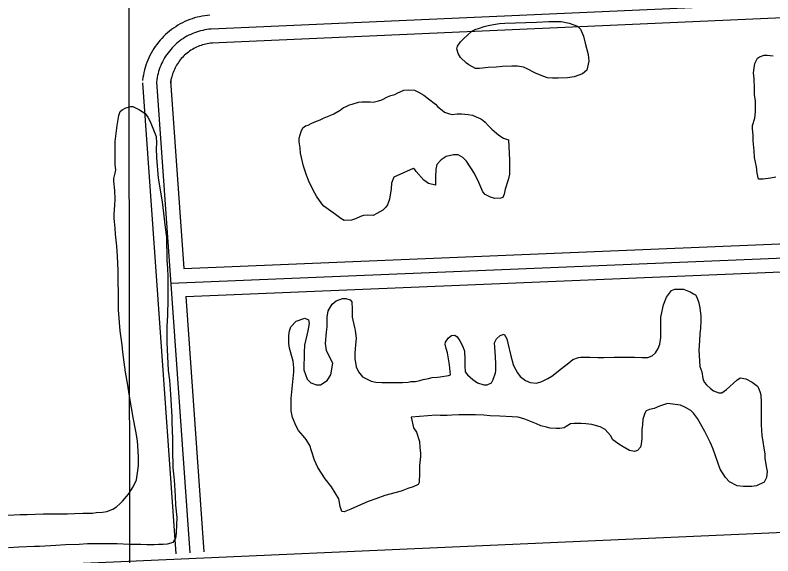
# Model space of a CAD drawing. Extents: x 3313442 to 3351311, y 721974 to 747360.
# Drawn here: x 3333194 to 3334005, y 732648 to 733227 of the extents above; entities that cross this region are included whole.
import ezdxf

# ---------------------------------------------------------------- set-up
doc = ezdxf.new("R2010")
doc.units = 0
for name, color, linetype in [('V-GRID-MAJR', 7, 'Continuous'), ('V-ROAD-CNTR', 7, 'Continuous'), ('V-SITE-VEGE', 7, 'Continuous')]:
    doc.layers.add(name, color=color, linetype=linetype)

msp = doc.modelspace()

# ---------------------------------------------------------------- linework, layer by layer
at = {"layer": 'V-GRID-MAJR'}
msp.add_spline([(3333324.14, 727373.91), (3333315.33, 733432.2), (3333306.52, 739493.96), (3333297.7, 745555.74), (3333297.69, 745559.18)], degree=3, dxfattribs=at)
at = {"layer": 'V-ROAD-CNTR'}
for points in [[(3334859.63, 733276.93), (3333403.37, 733212.09)], [(3334860.3, 733261.95), (3333404.04, 733197.11)], [(3333401.96, 733227.03), (3333399.45, 733226.79), (3333396.69, 733226.43), (3333393.94, 733225.97), (3333391.21, 733225.42), (3333388.5, 733224.76), (3333385.82, 733224.02), (3333383.16, 733223.17), (3333380.54, 733222.24), (3333377.95, 733221.21), (3333375.4, 733220.09), (3333372.89, 733218.88), (3333370.43, 733217.58), (3333368.01, 733216.19), (3333365.64, 733214.72), (3333363.32, 733213.17), (3333361.07, 733211.54), (3333358.87, 733209.82), (3333356.74, 733208.03), (3333354.66, 733206.17), (3333352.66, 733204.23), (3333350.73, 733202.22), (3333348.87, 733200.15), (3333347.09, 733198.01), (3333345.38, 733195.81), (3333343.75, 733193.55), (3333342.2, 733191.23), (3333340.74, 733188.86), (3333339.36, 733186.44), (3333338.06, 733183.97), (3333336.86, 733181.46), (3333335.74, 733178.91), (3333334.72, 733176.32), (3333333.79, 733173.69), (3333332.95, 733171.03), (3333332.21, 733168.35), (3333331.57, 733165.64), (3333331.02, 733162.9), (3333330.56, 733160.16), (3333330.22, 733157.5), (3333330.19, 733157.21)], [(3333403.37, 733212.09), (3333401.13, 733211.88), (3333398.89, 733211.59), (3333396.67, 733211.22), (3333394.46, 733210.77), (3333392.27, 733210.24), (3333390.1, 733209.64), (3333387.95, 733208.96), (3333385.83, 733208.2), (3333383.74, 733207.37), (3333381.67, 733206.46), (3333379.64, 733205.48), (3333377.65, 733204.43), (3333375.69, 733203.31), (3333373.78, 733202.12), (3333371.91, 733200.86), (3333370.08, 733199.54), (3333368.31, 733198.16), (3333366.58, 733196.71), (3333364.9, 733195.2), (3333363.28, 733193.63), (3333361.72, 733192.01), (3333360.22, 733190.33), (3333358.77, 733188.6), (3333357.39, 733186.82), (3333356.07, 733184.99), (3333354.82, 733183.12), (3333353.64, 733181.2), (3333352.52, 733179.25), (3333351.47, 733177.25), (3333350.5, 733175.22), (3333349.6, 733173.15), (3333348.77, 733171.06), (3333348.02, 733168.93), (3333347.34, 733166.78), (3333346.74, 733164.61), (3333346.22, 733162.42), (3333345.77, 733160.21), (3333345.41, 733157.98), (3333345.12, 733155.75), (3333345.11, 733155.62)], [(3333404.78, 733197.16), (3333402.81, 733196.97), (3333401.1, 733196.75), (3333399.4, 733196.47), (3333397.72, 733196.12), (3333396.04, 733195.72), (3333394.38, 733195.26), (3333392.74, 733194.74), (3333391.12, 733194.16), (3333389.53, 733193.53), (3333387.95, 733192.83), (3333386.4, 733192.08), (3333384.87, 733191.28), (3333383.38, 733190.43), (3333381.92, 733189.52), (3333380.49, 733188.56), (3333379.1, 733187.55), (3333377.74, 733186.49), (3333376.42, 733185.39), (3333375.14, 733184.24), (3333373.9, 733183.04), (3333372.71, 733181.8), (3333371.56, 733180.52), (3333370.46, 733179.19), (3333369.4, 733177.83), (3333368.4, 733176.44), (3333367.44, 733175.01), (3333366.54, 733173.55), (3333365.68, 733172.05), (3333364.89, 733170.52), (3333364.14, 733168.97), (3333363.45, 733167.39), (3333362.82, 733165.8), (3333362.25, 733164.17), (3333361.73, 733162.53), (3333361.27, 733160.87), (3333360.87, 733159.2), (3333360.53, 733157.51), (3333360.25, 733155.81), (3333360.02, 733154), (3333360.02, 733154.02)], [(3333330.14, 733154.57), (3333365.59, 732650.54)], [(3333345.11, 733155.62), (3333380.55, 732651.6)], [(3333360.07, 733156.67), (3333374.2, 732955.69)], [(3333374.2, 732955.69), (3334882.06, 733018.15)], [(3333360.26, 732940.1), (3335114.44, 733012.76)], [(3333376.31, 732925.75), (3334883.52, 732988.18)], [(3333376.31, 732925.75), (3333395.51, 732652.65)], [(3330605.76, 732522.87), (3334476.01, 732693.97), (3336331.78, 732776)]]:
    msp.add_lwpolyline(points, dxfattribs=at)
at = {"layer": 'V-SITE-VEGE'}
msp.add_lwpolyline([(3333751.6, 733219.47), (3333764.72, 733220.13), (3333778.18, 733220.11), (3333786.59, 733218.42), (3333795.67, 733215.38), (3333798.7, 733212.01), (3333802.05, 733204.61), (3333803.72, 733197.2), (3333807.08, 733185.09), (3333807.74, 733177.69), (3333805.37, 733168.27), (3333800.99, 733164.24), (3333791.91, 733160.88), (3333784.84, 733159.88), (3333774.75, 733159.56), (3333768.69, 733159.56), (3333763.31, 733159.91), (3333758.26, 733161.6), (3333750.53, 733164.97), (3333741.11, 733170.03), (3333737.75, 733171.38), (3333731.36, 733172.39), (3333725.3, 733172.4), (3333715.21, 733172.08), (3333708.48, 733171.41), (3333700.07, 733171.08), (3333690.65, 733170.09), (3333686.27, 733170.09), (3333679.21, 733173.8), (3333676.86, 733175.49), (3333670.47, 733181.55), (3333667.79, 733185.93), (3333666.45, 733190.97), (3333667.12, 733194), (3333670.49, 733198.37), (3333673.52, 733201.73), (3333682.62, 733209.8), (3333686.66, 733212.15), (3333689.69, 733212.82), (3333695.75, 733214.83), (3333699.79, 733215.83), (3333705.5, 733217.17), (3333711.9, 733218.17), (3333717.62, 733218.5)], close=True, dxfattribs=at)
for points in [[(3334007.77, 733053.63), (3334002.05, 733052.63), (3333994.31, 733051.63), (3333989.27, 733051.64), (3333987.93, 733058.03), (3333986.93, 733064.76), (3333984.92, 733074.52), (3333984.59, 733081.92), (3333983.6, 733092.35), (3333983.61, 733098.74), (3333982.94, 733105.47), (3333982.94, 733108.84), (3333985.31, 733116.91), (3333985.99, 733123.64), (3333986, 733135.08), (3333985, 733142.14), (3333985.01, 733148.87), (3333984.69, 733158.97), (3333984.02, 733165.36), (3333985.38, 733175.45), (3333988.08, 733180.83), (3333990.44, 733182.51), (3333995.15, 733184.19), (3333998.51, 733184.18), (3334004.9, 733183.5)], [(3333694.19, 733037.86), (3333689.83, 733047.96), (3333685.13, 733057.39), (3333676.73, 733070.85), (3333672.7, 733074.56), (3333667.66, 733077.59), (3333662.95, 733077.6), (3333654.87, 733075.59), (3333649.48, 733072.23), (3333645.1, 733067.19), (3333644.09, 733062.15), (3333643.74, 733053.4), (3333643.73, 733044.99), (3333635.99, 733047.02), (3333630.95, 733050.39), (3333622.89, 733059.82), (3333621.54, 733061.84), (3333619.53, 733062.85), (3333598.99, 733053.45), (3333596.63, 733047.06), (3333596.28, 733041.01), (3333594.25, 733029.91), (3333592.23, 733023.85), (3333590.54, 733021.5), (3333587.17, 733018.48), (3333580.78, 733014.78), (3333576.74, 733012.77), (3333570.34, 733012.78), (3333566.64, 733012.44), (3333563.28, 733011.44), (3333557.89, 733009.09), (3333553.85, 733007.75), (3333545.78, 733007.09), (3333542.42, 733009.45), (3333536.7, 733013.83), (3333524.26, 733022.59), (3333521.91, 733024.95), (3333516.2, 733033.36), (3333512.84, 733039.76), (3333508.15, 733049.19), (3333505.46, 733055.92), (3333502.45, 733065.34), (3333499.1, 733079.14), (3333498.77, 733084.86), (3333497.77, 733091.59), (3333497.77, 733095.29), (3333499.8, 733102.36), (3333501.49, 733106.39), (3333504.52, 733108.74), (3333507.21, 733109.41), (3333510.58, 733111.09), (3333514.28, 733112.77), (3333520, 733115.12), (3333524.38, 733117.13), (3333531.45, 733120.15), (3333534.81, 733121.49), (3333541.54, 733125.52), (3333545.25, 733128.21), (3333547.27, 733128.88), (3333551.65, 733130.89), (3333554.34, 733131.9), (3333561.07, 733133.91), (3333564.77, 733134.24), (3333573.52, 733134.23), (3333576.88, 733133.89), (3333582.6, 733135.23), (3333585.97, 733136.57), (3333592.37, 733139.59), (3333595.73, 733140.93), (3333600.11, 733142.27), (3333602.46, 733143.61), (3333609.54, 733146.64), (3333614.25, 733146.96), (3333620.97, 733146.62), (3333625.34, 733144.6), (3333631.06, 733141.23), (3333636.1, 733137.52), (3333643.5, 733131.79), (3333646.19, 733128.76), (3333650.56, 733125.39), (3333653.24, 733123.03), (3333658.62, 733121.34), (3333661.31, 733120.67), (3333666.7, 733121.33), (3333671.41, 733121.33), (3333678.47, 733120.64), (3333683.18, 733119.97), (3333687.22, 733118.28), (3333691.93, 733115.92), (3333694.28, 733114.57), (3333696.63, 733112.55), (3333699.99, 733108.84), (3333703.69, 733105.14), (3333711.42, 733098.74), (3333716.46, 733095.37), (3333721.51, 733093.68), (3333722.83, 733071.81), (3333722.81, 733057), (3333721.46, 733050.61), (3333718.08, 733040.86), (3333717.06, 733035.48)], [(3333304.73, 733119.78), (3333306.11, 733123.9), (3333308.31, 733125.82), (3333312.17, 733127.74), (3333317.39, 733129.11), (3333319.59, 733129.11), (3333327.01, 733125.8), (3333332.77, 733121.67), (3333335.79, 733117.82), (3333338.26, 733113.14), (3333341, 733105.99), (3333344.56, 733097.19), (3333345.1, 733090.04), (3333344.82, 733084.27), (3333345.09, 733074.65), (3333346.71, 733052.38), (3333351.08, 733027.08), (3333354.34, 732999.59), (3333355.71, 732989.42), (3333356.23, 732964.95), (3333356.76, 732955.88), (3333357.03, 732947.36), (3333357, 732922.62), (3333356.71, 732905.85), (3333356.14, 732893.75), (3333356.12, 732876.71), (3333357.46, 732846.74), (3333358.82, 732836.3), (3333360.18, 732821.45), (3333361.52, 732796.98), (3333361.51, 732791.21), (3333362.04, 732773.62), (3333362.03, 732762.07), (3333362.56, 732742.55), (3333363.91, 732729.63), (3333364.99, 732712.59), (3333365.25, 732702.41), (3333366.61, 732689.22), (3333366.6, 732681.8), (3333366.04, 732672.45), (3333365.21, 732667.23), (3333362.46, 732662.56), (3333360.53, 732661.74), (3333356.41, 732660.92), (3333352.01, 732660.37), (3333347.34, 732660.38), (3333342.66, 732660.11), (3333334.69, 732660.12), (3333328.09, 732660.4), (3333316, 732660.42), (3333302.8, 732660.98), (3333293.46, 732660.99), (3333284.39, 732661.28), (3333271.19, 732661.02), (3333262.39, 732660.48), (3333247.83, 732659.95), (3333237.38, 732659.41), (3333219.78, 732658.33), (3333214.56, 732658.34), (3333197.79, 732657.53), (3333186.79, 732656.72)], [(3333186.01, 732691.91), (3333199.21, 732692.44), (3333206.63, 732692.44), (3333224.22, 732693.24), (3333249.79, 732693.21), (3333257.21, 732693.75), (3333266.28, 732694.01), (3333276.45, 732694), (3333280.58, 732694.55), (3333287.18, 732695.09), (3333291.85, 732695.91), (3333298.45, 732698.37), (3333302.3, 732700.57), (3333306.15, 732704.14), (3333308.63, 732706.88), (3333314.96, 732714.3), (3333320.2, 732722.26), (3333323.5, 732729.68), (3333325.72, 732744.52), (3333325.73, 732754.69), (3333324.65, 732771.46), (3333323.02, 732781.91), (3333320.01, 732796.48), (3333318.1, 732806.66), (3333315.64, 732821.23), (3333314.28, 732830.85), (3333311.82, 732844.88), (3333309.1, 732866.32), (3333308.28, 732874.29), (3333306.1, 732889.14), (3333304.48, 732911.68), (3333304.22, 732919.93), (3333304.23, 732928.73), (3333303.97, 732942.75), (3333303.98, 732953.74), (3333303.45, 732969.14), (3333302.64, 732979.86), (3333301.28, 732992.51), (3333300.74, 732999.1), (3333299.92, 733006.25), (3333299.65, 733009.55), (3333299.66, 733013.95), (3333300.49, 733023.57), (3333300.78, 733030.17), (3333300.51, 733039.24), (3333299.42, 733049.41), (3333299.43, 733052.16), (3333300.81, 733057.93), (3333301.36, 733061.5), (3333300.82, 733066.73), (3333300.85, 733091.74), (3333301.96, 733100.54), (3333302.79, 733108.78), (3333304.73, 733119.78)], [(3333717.06, 733035.48), (3333715.71, 733031.78), (3333713.36, 733031.11), (3333706.96, 733030.78), (3333702.59, 733032.13), (3333696.88, 733035.17), (3333694.19, 733037.86)], [(3333720.91, 732876), (3333724.25, 732862.2), (3333726.6, 732853.11), (3333727.61, 732850.76), (3333731.3, 732844.02), (3333734.32, 732840.32), (3333740.04, 732835.94), (3333744.75, 732833.91), (3333751.47, 732833.23), (3333757.19, 732834.91), (3333763.93, 732838.26), (3333767.97, 732840.61), (3333778.41, 732848.68), (3333786.15, 732855.06), (3333790.53, 732858.42), (3333796.59, 732860.77), (3333798.61, 732861.1), (3333808.7, 732861.09), (3333817.11, 732860.74), (3333823.84, 732860.73), (3333834.61, 732861.06), (3333841.34, 732861.05), (3333856.48, 732861.03), (3333864.22, 732860.69), (3333870.94, 732860.68), (3333875.32, 732862.35), (3333879.02, 732865.71), (3333881.72, 732870.08), (3333883.75, 732874.79), (3333884.76, 732881.86), (3333884.79, 732903.72), (3333887.5, 732916.84), (3333890.87, 732925.25), (3333896.27, 732932.31), (3333899.63, 732933.65), (3333909.05, 732933.64), (3333916.11, 732930.94), (3333919.81, 732928.58), (3333921.83, 732927.57), (3333923.17, 732925.21), (3333925.52, 732919.15), (3333926.52, 732913.77), (3333927.52, 732904.68), (3333927.52, 732899.97), (3333927.17, 732891.9), (3333926.49, 732885.84), (3333926.14, 732878.44), (3333925.46, 732868.69), (3333926.45, 732850.85), (3333928.46, 732845.13), (3333929.79, 732838.06), (3333931.14, 732834.36), (3333933.49, 732831.33), (3333937.86, 732827.29), (3333941.22, 732824.93), (3333946.6, 732822.9), (3333949.96, 732822.9), (3333955.02, 732826.26), (3333966.13, 732836.34), (3333969.5, 732838.69), (3333975.55, 732837.67), (3333982.28, 732834.3), (3333987.99, 732829.92), (3333989.33, 732827.9), (3333990.68, 732824.2), (3333991.68, 732820.49), (3333992.01, 732812.42), (3333991.98, 732788.53), (3333992.64, 732777.09), (3333995.98, 732757.23)], [(3333497.06, 732782.4), (3333494.37, 732787.11), (3333490.68, 732796.2), (3333489.01, 732803.61), (3333489.02, 732816.72), (3333492.09, 732845.32), (3333492.09, 732849.69), (3333491.43, 732856.76), (3333489.75, 732861.81), (3333487.41, 732870.56), (3333486.74, 732875.61), (3333486.75, 732884.02), (3333487.43, 732889.07), (3333488.78, 732893.44), (3333494.51, 732899.48), (3333503.6, 732902.84), (3333507.63, 732900.81), (3333508.3, 732897.11), (3333506.94, 732889.04), (3333503.56, 732873.9), (3333502.88, 732865.83), (3333502.86, 732847.33), (3333506.21, 732837.23), (3333510.24, 732833.52), (3333516.29, 732831.5), (3333520.67, 732831.16), (3333527.74, 732835.86), (3333531.45, 732841.91), (3333533.82, 732854.35), (3333530.12, 732861.43), (3333527.1, 732868.16), (3333525.77, 732875.56), (3333526.79, 732887.67), (3333527.81, 732893.39), (3333527.82, 732903.82), (3333528.84, 732910.55), (3333532.88, 732917.61), (3333537.26, 732921.3), (3333543.99, 732923.65), (3333547.69, 732923.65), (3333552.4, 732922.29), (3333554.08, 732920.27), (3333554.41, 732912.2), (3333554.4, 732903.79), (3333556.74, 732892.68), (3333557.75, 732889.99), (3333558.75, 732880.9), (3333558.06, 732874.18), (3333557.38, 732865.09), (3333557.37, 732859.37), (3333558.71, 732850.62), (3333561.06, 732845.23), (3333565.43, 732839.85), (3333574.84, 732835.13), (3333579.89, 732834.11), (3333586.28, 732833.77), (3333608.15, 732833.74), (3333614.2, 732834.07), (3333617.23, 732834.74), (3333619.92, 732835.07), (3333622.28, 732835.07), (3333626.66, 732836.08), (3333630.36, 732837.08), (3333636.08, 732838.08), (3333640.12, 732839.08), (3333645.83, 732839.42), (3333648.53, 732839.75), (3333657.62, 732841.42), (3333659.64, 732842.09), (3333658.64, 732852.86), (3333656.3, 732865.65), (3333654.96, 732870.36), (3333653.95, 732874.73), (3333654.29, 732877.09), (3333657.66, 732881.79), (3333660.69, 732884.15), (3333664.39, 732884.48), (3333666.75, 732882.79), (3333669.77, 732878.42), (3333672.79, 732872.35), (3333674.47, 732867.31), (3333674.79, 732858.56), (3333674.79, 732851.83), (3333675.45, 732845.1), (3333677.8, 732842.07), (3333683.51, 732837.02), (3333688.56, 732833.64), (3333695.28, 732831.28), (3333698.98, 732831.28), (3333703.36, 732833.62), (3333705.38, 732836.99), (3333707.75, 732844.05), (3333708.09, 732846.41), (3333708.1, 732853.47), (3333707.77, 732861.55), (3333706.78, 732876.35), (3333708.8, 732880.72), (3333712.84, 732884.08), (3333716.88, 732885.42), (3333719.9, 732880.71), (3333720.91, 732876)], [(3333995.98, 732757.23), (3333995.97, 732752.86), (3333997.31, 732743.78), (3333998.31, 732738.73), (3333997.63, 732732), (3333995.27, 732727.29), (3333987.19, 732723.27), (3333982.14, 732722.6), (3333973.06, 732722.61), (3333966.33, 732723.29), (3333958.26, 732727.67), (3333953.89, 732732.06), (3333948.18, 732741.15), (3333945.84, 732748.21), (3333940.81, 732762.35), (3333938.79, 732766.72), (3333937.45, 732770.09), (3333931.75, 732781.54), (3333924.02, 732795.34), (3333919.66, 732801.07), (3333916.63, 732803.76), (3333910.92, 732807.13), (3333905.87, 732809.49), (3333891.75, 732811.19), (3333883.33, 732808.51), (3333877.61, 732806.16), (3333872.56, 732804.82), (3333868.86, 732803.48), (3333867.51, 732801.13), (3333865.48, 732794.74), (3333865.14, 732788.68), (3333864.46, 732783.64), (3333864.45, 732773.88), (3333863.77, 732767.83), (3333863.09, 732764.46), (3333859.72, 732761.1), (3333856.35, 732760.1), (3333851.31, 732761.11), (3333844.25, 732764.82), (3333839.88, 732767.86), (3333833.49, 732772.57), (3333830.81, 732776.95), (3333825.1, 732783.69), (3333819.71, 732786.38), (3333810.97, 732788.75), (3333804.58, 732789.43), (3333799.53, 732790.11), (3333792.13, 732790.12), (3333788.09, 732789.45), (3333783.38, 732786.77), (3333781.36, 732785.42), (3333776.65, 732784.42), (3333772.61, 732784.42), (3333766.22, 732785.1), (3333762.18, 732786.12), (3333756.13, 732787.47), (3333751.76, 732789.49), (3333739.31, 732794.56), (3333731.92, 732796.58), (3333725.52, 732796.93), (3333712.4, 732797.95), (3333701.97, 732798.3), (3333695.25, 732798.98), (3333686.5, 732799.33), (3333668.67, 732799.35), (3333660.93, 732799.02), (3333656.22, 732798.36), (3333648.48, 732798.37), (3333644.44, 732799.04), (3333617.52, 732796.72), (3333619.87, 732785.28), (3333623.22, 732780.56), (3333626.58, 732770.8), (3333626.91, 732764.41), (3333627.57, 732758.02), (3333627.56, 732754.65), (3333626.54, 732744.9), (3333626.54, 732736.82), (3333626.19, 732726.73), (3333625.17, 732724.71), (3333619.79, 732722.03), (3333614.07, 732720.35), (3333606.66, 732717.67), (3333589.5, 732712.98), (3333579.74, 732709.29), (3333571.66, 732706.61), (3333560.21, 732701.58), (3333553.14, 732698.22), (3333545.74, 732695.54), (3333543.38, 732695.88), (3333541.71, 732700.93), (3333540.04, 732709.34), (3333532.31, 732722.13), (3333525.59, 732730.55), (3333517.53, 732743.01), (3333514.18, 732750.75), (3333510.83, 732760.51), (3333509.15, 732766.24), (3333505.12, 732772.97), (3333502.1, 732776.67), (3333497.06, 732782.4)]]:
    msp.add_lwpolyline(points, dxfattribs=at)

doc.saveas('drawing.dxf')
